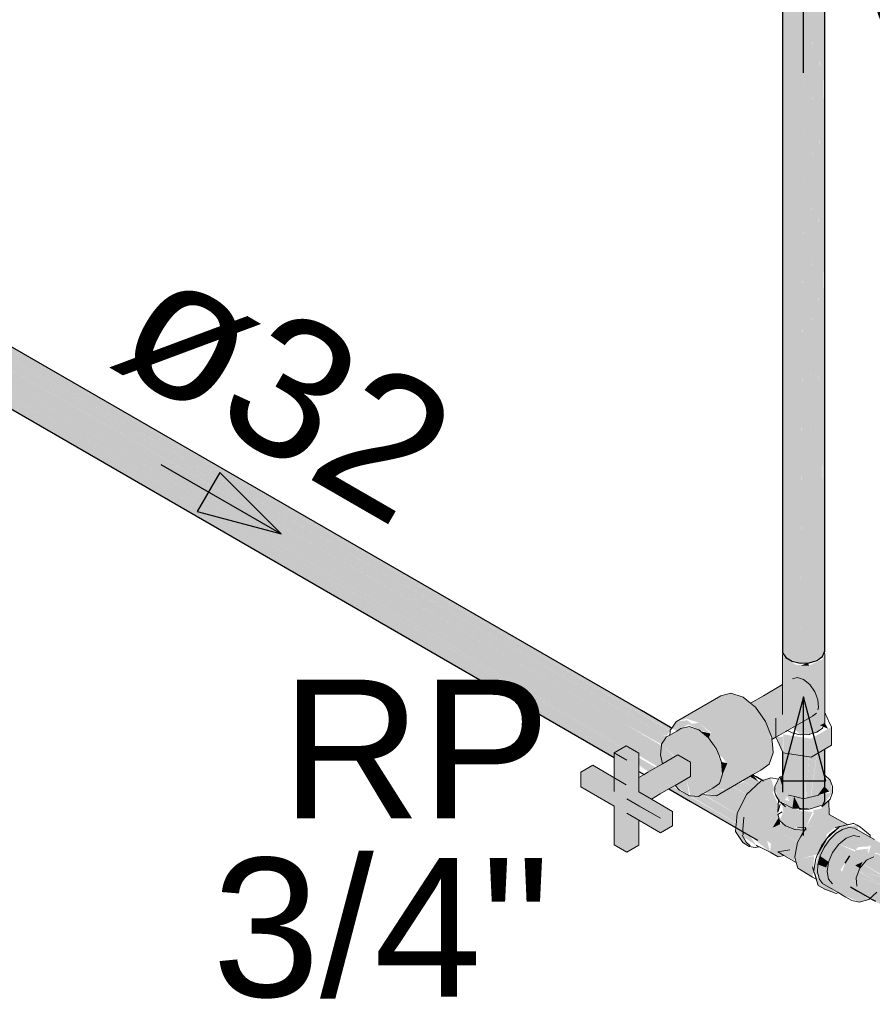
# Model space of a CAD drawing. Header units: millimetres. Extents: x 567 to 934, y -1 to 364.
# Tile 968 of 1056: x 738.24 to 739.47, y 195.12 to 196.54. Entities that reach past the tile are written whole.
import ezdxf

# ---------------------------------------------------------------- set-up
doc = ezdxf.new("R2010")
doc.units = ezdxf.units.MM
doc.header["$MEASUREMENT"] = 0
doc.linetypes.add('NULL', pattern=[0])
for name, color, linetype, lineweight in [('AF-Condutos', 140, 'Continuous', 25), ('AF-Conexões', 152, 'Continuous', 18), ('AF-Registro', 253, 'Continuous', 18), ('AF-Sentido conduto', 140, 'Continuous', 30), ('AF-Textos conduto', 7, 'Continuous', 9), ('Textos', 7, 'Continuous', 9)]:
    doc.layers.add(name, color=color, linetype=linetype, lineweight=lineweight)
doc.styles.add('Arial', font='arial.ttf')

msp = doc.modelspace()

# ---------------------------------------------------------------- hatches: boundary and pattern name
at = {"layer": 'AF-Condutos', "linetype": 'Continuous'}
for points in [[(739.3899, 195.6623), (739.3897, 197.4884), (739.3789, 195.7024), (739.3783, 197.4851), (739.3656, 195.6092), (739.3783, 195.6096), (739.3977, 195.6186), (739.3977, 197.4941)], [(739.3977, 195.6186), (739.401, 195.6257), (739.401, 197.5012)], [(739.3447, 195.617), (739.3656, 195.6092), (739.3677, 195.9239), (739.3656, 197.4847), (739.3548, 195.7813), (739.3537, 197.4873), (739.345, 195.6732), (739.3447, 197.4925), (739.3401, 195.6239)], [(739.3401, 197.4861), (739.3401, 195.6239), (739.3447, 197.4832)], [(739.3447, 197.483), (739.345, 195.6732), (739.3537, 197.4801)], [(739.3537, 197.4798), (739.3548, 195.7813), (739.3656, 197.478)], [(739.3896, 197.4799), (739.3783, 197.479), (739.3789, 195.7024)], [(739.3976, 197.4831), (739.3897, 197.4812), (739.3899, 195.6623)], [(739.4009, 197.4857), (739.3977, 197.4843), (739.3977, 195.6337)], [(739.3656, 197.4781), (739.3677, 195.9239), (739.3783, 197.4779)], [(737.8114, 196.272), (739.1645, 195.491), (738.2571, 196.0149), (739.1654, 195.491), (737.8376, 196.2632), (739.1654, 195.4912), (737.8395, 196.2648), (739.1655, 195.4919), (737.8461, 196.2685), (737.8426, 196.2673), (737.8224, 196.2825)], [(737.8317, 196.286), (737.843, 196.2824), (739.1167, 195.5471), (739.1781, 195.5119), (737.877, 196.2651)], [(737.8422, 196.2829), (737.8391, 196.2729), (737.8976, 196.2391), (739.1771, 195.5015), (737.8776, 196.2621), (739.1165, 195.5471), (737.8769, 196.2628)], [(737.8391, 196.2727), (739.1643, 195.4926), (739.1729, 195.5027)], [(737.8391, 196.2727), (739.177, 195.5004), (737.8464, 196.2686)], [(738.6121, 195.8407), (737.8485, 196.2816), (739.3348, 195.4211)], [(737.8644, 196.2749), (737.8485, 196.2816), (738.6121, 195.8407)], [(737.8486, 196.2841), (737.8686, 196.2725), (739.1365, 195.5405)], [(737.8191, 196.2675), (737.8114, 196.272), (737.8029, 196.2582), (737.8248, 196.2453), (739.1155, 195.5003), (737.812, 196.2529)], [(737.8114, 196.272), (737.8333, 196.2592), (739.0954, 195.5307)], [(737.8313, 196.2603), (737.8191, 196.2675), (737.8124, 196.2527), (739.1653, 195.4716), (739.1653, 195.4903)], [(737.8376, 196.2632), (739.1155, 195.52), (739.1654, 195.4912)], [(737.8395, 196.2648), (739.1155, 195.5203), (739.1655, 195.4919)], [(737.8686, 196.2725), (739.178, 195.5122), (739.1802, 195.5153)], [(737.8776, 196.2621), (739.1725, 195.5042), (739.178, 195.5116)], [(739.1155, 195.4862), (739.1599, 195.4598), (739.1664, 195.4635), (739.1653, 195.4716), (737.8248, 196.2453), (739.1111, 195.4876)], [(737.8367, 196.2575), (739.1155, 195.5191), (739.1654, 195.4905)], [(737.8171, 196.2323), (739.0992, 195.4807), (739.1091, 195.4864)], [(737.821, 196.2301), (737.8171, 196.2323), (739.1155, 195.4828)], [(737.8297, 196.2424), (737.821, 196.2301), (739.1155, 195.4849)], [(737.821, 196.2301), (739.1091, 195.4865), (739.111, 195.4875)], [(737.8976, 196.2391), (739.1652, 195.5072), (739.1739, 195.5033)], [(738.8662, 195.6086), (737.8055, 196.221), (739.3038, 195.354)], [(737.8115, 196.2176), (738.8662, 195.6086), (737.8403, 196.2055), (739.0975, 195.4799), (738.3144, 195.9323), (739.1901, 195.4274), (737.8248, 196.2277), (737.808, 196.2247)], [(737.8149, 196.2136), (739.0975, 195.4731), (737.8434, 196.1973), (739.0975, 195.4733), (739.0975, 195.4734), (737.8402, 196.2009)], [(737.8403, 196.2055), (739.0975, 195.474), (739.0976, 195.4798)], [(737.8434, 196.1973), (739.0975, 195.4732), (739.0975, 195.4733)], [(737.8434, 196.1973), (739.0975, 195.4731), (739.0975, 195.4732)], [(738.2571, 196.0149), (739.1155, 195.5193), (739.1654, 195.491)], [(738.3144, 195.9323), (739.0976, 195.4798), (739.0984, 195.4803)], [(739.3401, 195.4307), (739.3543, 195.4004), (739.3655, 195.476), (739.341, 195.4798)], [(739.3783, 195.3989), (739.3894, 195.4784), (739.3784, 195.474)], [(739.3897, 195.4785), (739.3812, 195.4162), (739.3897, 195.4022)], [(739.401, 195.4103), (739.401, 195.4851), (739.3899, 195.4787), (739.3897, 195.4182), (739.3967, 195.4199)], [(739.1328, 195.4622), (739.1473, 195.4525), (739.1576, 195.4584), (739.1328, 195.4728)], [(739.3687, 195.414), (739.3656, 195.4764), (739.3567, 195.4169), (739.3656, 195.3995)], [(739.3687, 195.414), (739.3779, 195.4741), (739.3656, 195.476)], [(739.3745, 195.4126), (739.3783, 195.4768), (739.3734, 195.4445)], [(739.3746, 195.4146), (739.3783, 195.4117), (739.3783, 195.4741)], [(739.285, 195.4381), (739.2682, 195.4315), (739.2883, 195.4197), (739.2992, 195.4298)], [(739.2924, 195.4454), (739.2826, 195.4398), (739.2994, 195.4299), (739.3071, 195.4371)], [(739.2968, 195.4479), (739.2927, 195.4456), (739.3061, 195.4378)], [(739.3734, 195.4129), (739.3734, 195.4445), (739.3687, 195.414)], [(739.1768, 195.4279), (739.2728, 195.372), (739.2733, 195.3782), (739.1821, 195.431)], [(739.225, 195.4204), (739.2741, 195.3915), (739.2808, 195.4049), (739.2515, 195.4218), (739.2447, 195.4179)], [(739.2515, 195.4218), (739.2809, 195.405), (739.2881, 195.4195), (739.2678, 195.4312)], [(739.2073, 195.4173), (739.2734, 195.3786), (739.2744, 195.391), (739.2242, 195.42)], [(739.3652, 195.3995), (739.3567, 195.4169), (739.3543, 195.4004)], [(739.4451, 195.3394), (739.4424, 195.3306), (739.4535, 195.3214), (739.4898, 195.3), (740.8408, 194.5205), (739.49, 195.3004), (739.4945, 195.3104), (740.7956, 194.5597), (739.4943, 195.311), (740.8566, 194.5253), (739.4952, 195.3195), (740.8573, 194.5333), (739.4952, 195.3197), (740.8573, 194.5334), (739.4954, 195.3212), (740.8574, 194.5336), (739.5056, 195.3174), (740.8577, 194.5369), (739.4786, 195.3331)], [(739.4365, 195.3312), (739.4298, 195.3204), (739.4483, 195.3097), (739.4894, 195.2991)], [(739.438, 195.2863), (740.7809, 194.5116), (740.7809, 194.5116), (739.476, 195.2695), (740.7956, 194.5078), (739.476, 195.2696), (740.7956, 194.509), (739.4796, 195.2776), (740.7956, 194.5182), (739.4798, 195.2779), (740.7956, 194.5197), (740.8434, 194.4917), (740.8446, 194.5049), (739.4944, 195.2972), (739.4499, 195.3093), (739.4839, 195.2887), (739.4262, 195.3088), (739.4397, 195.294)], [(739.4313, 195.307), (739.4827, 195.2894), (739.4453, 195.3114)]]:
    msp.add_hatch(color=151, dxfattribs=at).paths.add_polyline_path(points)
at = {"layer": 'AF-Conexões', "linetype": 'Continuous'}
for points in [[(739.2897, 195.3473), (739.2833, 195.3585), (739.3018, 195.3464), (739.2931, 195.3602), (739.3221, 195.3366), (739.3177, 195.3529), (739.3568, 195.3253), (739.3582, 195.3323), (739.3256, 195.3716), (739.3332, 195.3842), (739.3335, 195.3943), (739.3067, 195.4075), (739.3287, 195.4257), (739.3231, 195.4437), (739.3113, 195.4396), (739.2882, 195.4196), (739.2745, 195.3924), (739.2724, 195.3663)], [(739.3358, 195.4446), (739.3287, 195.4313), (739.3342, 195.4124), (739.3538, 195.4007), (739.3545, 195.4091), (739.3431, 195.412), (739.3467, 195.4158)], [(739.3358, 195.4446), (739.3398, 195.4313), (739.3401, 195.4443)], [(739.4089, 195.4221), (739.3545, 195.4091), (739.3548, 195.4002), (739.376, 195.3988), (739.3984, 195.4048), (739.412, 195.4223), (739.4089, 195.4405), (739.392, 195.4438)], [(739.3249, 195.4243), (739.3067, 195.4075), (739.3339, 195.4054)], [(739.4073, 195.4239), (739.401, 195.4313), (739.392, 195.4188)], [(739.3067, 195.4075), (739.3326, 195.3948), (739.3366, 195.4052)], [(739.3576, 195.3293), (739.3632, 195.3261), (739.3905, 195.3333), (739.4037, 195.3563), (739.4033, 195.3617), (739.3855, 195.377), (739.3748, 195.372), (739.3706, 195.394), (739.3391, 195.4078), (739.3442, 195.3742), (739.3576, 195.3692), (739.3595, 195.3731), (739.3716, 195.3681), (739.3617, 195.3505)], [(739.3514, 195.415), (739.3541, 195.4097), (739.3704, 195.4136)], [(739.4042, 195.3878), (739.4065, 195.4111), (739.3965, 195.4016), (739.3965, 195.383), (739.4159, 195.3718), (739.434, 195.3759)], [(739.4042, 195.3878), (739.434, 195.3759), (739.4073, 195.3909), (739.4065, 195.4111)], [(739.3442, 195.4016), (739.3357, 195.3819), (739.3442, 195.3742)], [(739.3737, 195.372), (739.3833, 195.3943), (739.369, 195.3961)], [(739.4159, 195.3718), (739.3965, 195.383), (739.3965, 195.3996), (739.3845, 195.397), (739.3855, 195.377), (739.4138, 195.3702)], [(739.3346, 195.3865), (739.3256, 195.3716), (739.3368, 195.377)], [(739.3396, 195.3783), (739.3256, 195.3716), (739.3618, 195.3507), (739.3715, 195.368)], [(739.3738, 195.372), (739.3855, 195.377), (739.3848, 195.3917)], [(739.2724, 195.3663), (739.2826, 195.3502), (739.2921, 195.3447)], [(739.3617, 195.3505), (739.3256, 195.3716), (739.3582, 195.3323)], [(739.4176, 195.2768), (739.408, 195.2853), (739.4123, 195.2908), (739.4063, 195.2977), (739.4028, 195.2883), (739.4063, 195.3222), (739.4176, 195.3563), (739.4425, 195.3605), (739.4515, 195.3587), (739.4475, 195.3754), (739.4251, 195.3732), (739.396, 195.3455), (739.3854, 195.3106), (739.4009, 195.283)], [(739.3855, 195.377), (739.4033, 195.3617), (739.4138, 195.3702)], [(739.4961, 195.3288), (739.4852, 195.3407), (739.487, 195.3464), (739.4439, 195.3711), (739.4356, 195.372), (739.4167, 195.3632), (739.4629, 195.3446), (739.4676, 195.3463), (739.461, 195.3249), (739.4744, 195.3355)], [(739.4647, 195.2681), (739.4557, 195.2761), (739.4344, 195.3029), (739.4514, 195.3135), (739.4415, 195.3192), (739.4639, 195.3416), (739.4449, 195.3393), (739.4507, 195.3343), (739.4077, 195.3543), (739.3942, 195.331), (739.4307, 195.3219), (739.4262, 195.3088), (739.4063, 195.3225), (739.4049, 195.3136), (739.391, 195.3187), (739.3905, 195.3073), (739.3978, 195.2913), (739.4204, 195.2781), (739.4507, 195.2645)], [(739.4263, 195.3551), (739.4167, 195.3632), (739.4077, 195.3543), (739.4211, 195.3481)], [(739.4319, 195.3568), (739.4176, 195.3563), (739.4123, 195.3361), (739.4213, 195.3482)], [(739.4167, 195.3632), (739.4449, 195.3393), (739.4498, 195.3439), (739.4629, 195.3446)], [(739.4449, 195.3393), (739.428, 195.3536), (739.4211, 195.3481)], [(739.3505, 195.3398), (739.3331, 195.3368), (739.3592, 195.3236), (739.3234, 195.3492), (739.3221, 195.3366), (739.3339, 195.3296)], [(739.4642, 195.3414), (739.4415, 195.3192), (739.4545, 195.3219)], [(739.4642, 195.3414), (739.4514, 195.3135), (739.461, 195.3249)], [(739.3622, 195.3132), (739.3834, 195.3005), (739.3856, 195.331), (739.3632, 195.3262), (739.3576, 195.3293)], [(739.4063, 195.3225), (739.3942, 195.331), (739.391, 195.3187), (739.4029, 195.3144)], [(739.3942, 195.331), (739.4236, 195.3104), (739.4307, 195.3219)], [(739.4514, 195.3135), (739.4555, 195.3224), (739.4447, 195.3174)], [(739.4463, 195.2995), (739.4514, 195.3135), (739.4344, 195.3029), (739.4474, 195.2876)], [(739.3871, 195.3043), (739.391, 195.2899), (739.4009, 195.283)]]:
    msp.add_hatch(color=161, dxfattribs=at).paths.add_polyline_path(points)
at = {"layer": 'AF-Registro', "linetype": 'Continuous'}
for points in [[(739.3783, 195.6056), (739.3589, 195.6067), (739.3401, 195.6199), (739.3401, 195.5352), (739.3656, 195.5499), (739.3706, 195.5448), (739.3679, 195.5239), (739.3547, 195.5163), (739.3656, 195.5058), (739.3897, 195.5095), (739.401, 195.5223), (739.401, 195.6218), (739.3977, 195.6147)], [(739.3765, 195.6095), (739.3656, 195.6052), (739.3783, 195.6056)], [(739.3401, 195.5777), (739.2939, 195.5514), (739.2981, 195.5496), (739.3247, 195.4998), (739.3891, 195.5369), (739.391, 195.5561), (739.3792, 195.578), (739.3616, 195.5882)], [(739.3088, 195.4549), (739.3209, 195.4634), (739.3264, 195.4799), (739.3254, 195.492), (739.3155, 195.5249), (739.301, 195.5455), (739.2834, 195.56), (739.2657, 195.5659), (739.2512, 195.5621), (739.1871, 195.5251), (739.2017, 195.5289), (739.2193, 195.523), (739.2369, 195.5085), (739.2334, 195.5014), (739.245, 195.4849), (739.2382, 195.4818), (739.2535, 195.473), (739.2591, 195.465), (739.2493, 195.4357), (739.2396, 195.4289), (739.2557, 195.4265), (739.2447, 195.4179)], [(739.1874, 195.5111), (739.1935, 195.5147), (739.2117, 195.4971), (739.1953, 195.5157), (739.2042, 195.5208), (739.2193, 195.513), (739.2269, 195.4883), (739.2216, 195.5122), (739.2363, 195.5074), (739.2193, 195.523), (739.2091, 195.5214), (739.2028, 195.5266), (739.1871, 195.5251), (739.1802, 195.5153)], [(739.3355, 195.5052), (739.3302, 195.5295), (739.3302, 195.503)], [(739.401, 195.5226), (739.3941, 195.5196), (739.4057, 195.5143)], [(739.2073, 195.4176), (739.2189, 195.4169), (739.2493, 195.4357), (739.2537, 195.449), (739.2522, 195.4664), (739.2334, 195.5014), (739.2193, 195.513), (739.2052, 195.5177), (739.1935, 195.5147), (739.1774, 195.5054), (739.1655, 195.4924), (739.1848, 195.4741), (739.1889, 195.4765), (739.2073, 195.4663), (739.2016, 195.4422)], [(739.2219, 195.5108), (739.2334, 195.5014), (739.2363, 195.5074)], [(739.4106, 195.4906), (739.3812, 195.5001), (739.341, 195.5063), (739.341, 195.4798), (739.3812, 195.4736)], [(739.3789, 195.5064), (739.3568, 195.5141), (739.3709, 195.506)], [(739.3812, 195.5001), (739.4106, 195.4906), (739.4106, 195.5171)], [(739.164, 195.4767), (739.1671, 195.4639), (739.1842, 195.4738), (739.1655, 195.4924)], [(739.3305, 195.5024), (739.3401, 195.4816), (739.341, 195.503)], [(739.1328, 195.4233), (739.1328, 195.4793), (739.1148, 195.4897), (739.0975, 195.4797), (739.1155, 195.4693), (739.1155, 195.4133), (739.164, 195.3853), (739.164, 195.3645), (739.1813, 195.3745), (739.1813, 195.3953)], [(739.1155, 195.4133), (739.1155, 195.4693), (739.0975, 195.4797), (739.0975, 195.4437)], [(739.2073, 195.4455), (739.2073, 195.4663), (739.1893, 195.4767), (739.1328, 195.4441), (739.1328, 195.4233), (739.1509, 195.4129)], [(739.2522, 195.4664), (739.2537, 195.449), (739.2605, 195.4647)], [(739.0975, 195.4237), (739.1148, 195.4337), (739.0663, 195.4617), (739.049, 195.4517)], [(739.0975, 195.4029), (739.0975, 195.3469), (739.1155, 195.3365), (739.1155, 195.3925), (739.164, 195.3645), (739.164, 195.3853), (739.1155, 195.4133), (739.0975, 195.4437), (739.0975, 195.4237), (739.049, 195.4517), (739.049, 195.4309)], [(739.2057, 195.4177), (739.2016, 195.4422), (739.1852, 195.4327)], [(739.2278, 195.4221), (739.2433, 195.418), (739.2557, 195.4256), (739.2396, 195.4289)], [(739.1155, 195.3365), (739.1328, 195.4025), (739.1155, 195.3925)], [(739.1283, 195.3852), (739.1155, 195.3365), (739.1328, 195.3465), (739.1328, 195.3825)]]:
    msp.add_hatch(color=254, dxfattribs=at).paths.add_polyline_path(points)

# ---------------------------------------------------------------- linework, layer by layer
at = {"layer": 'AF-Condutos'}
for p, q in [((739.401, 195.6257), (739.401, 197.5012)), ((739.3401, 197.4861), (739.3401, 195.6239)), ((739.1365, 195.5405), (737.8684, 196.2726)), ((737.8436, 196.1971), (739.0975, 195.4731)), ((739.3401, 195.6239), (739.3405, 195.6234)), ((739.3405, 195.6234), (739.3447, 195.617)), ((739.3977, 195.6186), (739.4003, 195.6243)), ((739.4003, 195.6243), (739.401, 195.6257)), ((739.3447, 195.617), (739.3537, 195.6118)), ((739.3537, 195.6118), (739.3656, 195.6092)), ((739.3656, 195.6092), (739.3783, 195.6096)), ((739.3783, 195.6096), (739.3897, 195.6129)), ((739.3897, 195.6129), (739.3977, 195.6186)), ((739.1785, 195.5163), (739.1365, 195.5405)), ((739.1802, 195.5153), (739.1785, 195.5163)), ((739.3401, 195.4816), (739.3401, 195.48)), ((739.3401, 195.48), (739.3401, 195.4467)), ((739.401, 195.4473), (739.401, 195.4851)), ((739.1328, 195.4527), (739.1403, 195.4484)), ((739.3021, 195.4449), (739.2968, 195.4479)), ((739.3126, 195.4388), (739.3021, 195.4449)), ((739.3401, 195.4467), (739.3401, 195.4307)), ((739.401, 195.4312), (739.401, 195.4473)), ((739.1763, 195.4276), (739.2073, 195.4097)), ((739.3401, 195.4307), (739.3401, 195.4229)), ((739.401, 195.4103), (739.401, 195.4312)), ((739.2073, 195.4097), (739.3038, 195.354)), ((739.3984, 195.4048), (739.401, 195.4103)), ((739.4365, 195.3312), (739.4298, 195.3204)), ((739.438, 195.2863), (739.4484, 195.2803)), ((739.4484, 195.2803), (739.4665, 195.2699)), ((739.4665, 195.2699), (739.4676, 195.2692)), ((739.4676, 195.2692), (739.4739, 195.2656))]:
    msp.add_line(p, q, dxfattribs=at)
at = {"layer": 'AF-Conexões'}
for p, q in [((739.3089, 195.4388), (739.2882, 195.4196)), ((739.3113, 195.4396), (739.3089, 195.4388)), ((739.3231, 195.4437), (739.3113, 195.4396)), ((739.3342, 195.4416), (739.3231, 195.4437)), ((739.3342, 195.4416), (739.3287, 195.4313)), ((739.3358, 195.4446), (739.3342, 195.4416)), ((739.3401, 195.4467), (739.3358, 195.4446)), ((739.4089, 195.4405), (739.401, 195.4473)), ((739.412, 195.4313), (739.4089, 195.4405)), ((739.3287, 195.4313), (739.3287, 195.4295)), ((739.3287, 195.4295), (739.3287, 195.429)), ((739.3287, 195.429), (739.3287, 195.4239)), ((739.3287, 195.4239), (739.3287, 195.4223)), ((739.3287, 195.4223), (739.33, 195.42)), ((739.3401, 195.4307), (739.3398, 195.4313)), ((739.401, 195.4313), (739.392, 195.4188)), ((739.4089, 195.4131), (739.412, 195.4223)), ((739.412, 195.4223), (739.412, 195.4313)), ((739.2882, 195.4196), (739.2745, 195.3924)), ((739.33, 195.42), (739.3302, 195.4182)), ((739.33, 195.42), (739.3342, 195.4124)), ((739.3302, 195.4182), (739.3334, 195.4133)), ((739.3334, 195.4133), (739.3341, 195.4122)), ((739.3341, 195.4122), (739.3338, 195.4022)), ((739.3341, 195.4122), (739.335, 195.4108)), ((739.3342, 195.4124), (739.3351, 195.4108)), ((739.335, 195.4108), (739.3358, 195.4095)), ((739.3358, 195.4095), (739.3351, 195.4108)), ((739.3351, 195.4108), (739.3358, 195.4095)), ((739.3378, 195.4085), (739.3358, 195.4095)), ((739.3358, 195.4095), (739.3384, 195.4071)), ((739.3358, 195.4095), (739.3379, 195.4084)), ((739.3379, 195.4084), (739.3391, 195.4078)), ((739.3384, 195.4071), (739.3442, 195.4016)), ((739.3442, 195.4016), (739.3388, 195.4075)), ((739.3391, 195.4078), (739.3401, 195.4073)), ((739.3401, 195.4073), (739.3414, 195.4067)), ((739.3414, 195.4067), (739.3545, 195.4001)), ((739.3577, 195.4166), (739.3487, 195.4188)), ((739.3704, 195.4136), (739.3577, 195.4166)), ((739.392, 195.4188), (739.3704, 195.4136)), ((739.3965, 195.4016), (739.4066, 195.4112)), ((739.4066, 195.4112), (739.3998, 195.4053)), ((739.401, 195.4062), (739.4055, 195.4102)), ((739.4055, 195.4102), (739.4067, 195.4112)), ((739.4067, 195.4112), (739.4089, 195.4131)), ((739.4073, 195.3909), (739.4067, 195.4112)), ((739.2745, 195.3924), (739.2732, 195.376)), ((739.3335, 195.3943), (739.3366, 195.4052)), ((739.3338, 195.4022), (739.3335, 195.3943)), ((739.3394, 195.3947), (739.3335, 195.391)), ((739.3545, 195.4001), (739.376, 195.3988)), ((739.3785, 195.3987), (739.3548, 195.4002)), ((739.3734, 195.3988), (739.364, 195.3987)), ((739.364, 195.3987), (739.3785, 195.3987)), ((739.376, 195.3988), (739.3779, 195.3987)), ((739.3779, 195.3987), (739.3785, 195.3987)), ((739.3785, 195.3987), (739.3984, 195.4048)), ((739.4003, 195.4057), (739.3965, 195.4016)), ((739.3998, 195.4053), (739.3984, 195.4048)), ((739.3984, 195.4048), (739.3998, 195.4053)), ((739.3998, 195.4053), (739.4003, 195.4057)), ((739.4003, 195.4057), (739.401, 195.4062)), ((739.284, 195.3869), (739.2827, 195.3691)), ((739.3335, 195.391), (739.3346, 195.3864)), ((739.3346, 195.3864), (739.3357, 195.3819)), ((739.3357, 195.3819), (739.3442, 195.3742)), ((739.434, 195.3759), (739.4073, 195.3909)), ((739.2728, 195.3719), (739.2724, 195.3663)), ((739.2724, 195.3663), (739.2826, 195.3502)), ((739.2729, 195.3728), (739.2728, 195.3719)), ((739.2732, 195.376), (739.2729, 195.3728)), ((739.2827, 195.3691), (739.283, 195.366)), ((739.283, 195.366), (739.2834, 195.3613)), ((739.2834, 195.3613), (739.2835, 195.3657)), ((739.3442, 195.3742), (739.3576, 195.3692)), ((739.3576, 195.3692), (739.3716, 195.3681)), ((739.3734, 195.372), (739.3618, 195.3723)), ((739.3716, 195.3681), (739.3665, 195.3591)), ((739.3734, 195.3713), (739.3716, 195.3681)), ((739.3734, 195.368), (739.3734, 195.3713)), ((739.4037, 195.3563), (739.4218, 195.3723)), ((739.4125, 195.3653), (739.4081, 195.3618)), ((739.4209, 195.3721), (739.4125, 195.3653)), ((739.4159, 195.3718), (739.434, 195.3759)), ((739.4219, 195.3732), (739.4159, 195.3718)), ((739.4263, 195.3693), (739.4167, 195.3632)), ((739.4223, 195.3733), (739.4209, 195.3721)), ((739.4399, 195.3772), (739.4219, 195.3732)), ((739.423, 195.3734), (739.4223, 195.3733)), ((739.4414, 195.3776), (739.423, 195.3734)), ((739.4356, 195.372), (739.4263, 195.3693)), ((739.4439, 195.3711), (739.4356, 195.372)), ((739.443, 195.378), (739.4414, 195.3776)), ((739.4475, 195.3754), (739.443, 195.378)), ((739.4665, 195.3581), (739.4439, 195.3711)), ((739.4526, 195.3725), (739.4475, 195.3754)), ((739.4559, 195.3697), (739.4526, 195.3725)), ((739.4663, 195.3611), (739.4559, 195.3697)), ((739.2819, 195.3608), (739.2876, 195.351)), ((739.2826, 195.3502), (739.2921, 195.3447)), ((739.2876, 195.351), (739.2933, 195.3456)), ((739.3617, 195.3505), (739.3582, 195.3327)), ((739.3665, 195.3591), (739.3617, 195.3505)), ((739.3905, 195.3333), (739.4037, 195.3563)), ((739.4037, 195.3563), (739.396, 195.3455)), ((739.4077, 195.3543), (739.4, 195.3432)), ((739.4081, 195.3618), (739.4037, 195.3563)), ((739.4167, 195.3632), (739.4077, 195.3543)), ((739.4213, 195.3482), (739.4319, 195.3568)), ((739.4319, 195.3568), (739.4425, 195.3605)), ((739.4425, 195.3605), (739.4515, 195.3587)), ((739.4665, 195.3581), (739.4663, 195.3611)), ((739.4727, 195.3546), (739.4665, 195.3581)), ((739.2921, 195.3447), (739.3008, 195.3433)), ((739.3008, 195.3433), (739.3063, 195.3441)), ((739.3018, 195.3464), (739.3051, 195.3448)), ((739.3051, 195.3448), (739.3065, 195.3441)), ((739.3063, 195.3441), (739.3065, 195.3441)), ((739.3063, 195.3441), (739.3066, 195.3441)), ((739.3065, 195.3441), (739.3066, 195.3441)), ((739.3066, 195.3441), (739.3221, 195.3366)), ((739.3221, 195.3366), (739.3339, 195.3296)), ((739.3505, 195.3398), (739.3331, 195.3368)), ((739.3331, 195.3368), (739.342, 195.3317)), ((739.396, 195.3455), (739.3905, 195.3333)), ((739.4, 195.3432), (739.3942, 195.331)), ((739.4063, 195.3222), (739.4123, 195.3361)), ((739.4123, 195.3361), (739.4213, 195.3482)), ((739.3339, 195.3296), (739.342, 195.3317)), ((739.342, 195.3317), (739.3598, 195.3214)), ((739.3582, 195.3327), (739.3576, 195.3293)), ((739.3576, 195.3293), (739.3598, 195.3214)), ((739.3598, 195.3214), (739.3622, 195.3132)), ((739.3879, 195.3269), (739.3854, 195.3106)), ((739.3905, 195.3333), (739.3879, 195.3269)), ((739.3942, 195.331), (739.391, 195.3187)), ((739.4042, 195.3088), (739.4063, 195.3222)), ((739.4514, 195.3135), (739.461, 195.3249)), ((739.461, 195.3249), (739.4692, 195.3287)), ((739.4692, 195.3287), (739.4718, 195.3299)), ((739.3622, 195.3132), (739.3834, 195.3005)), ((739.3831, 195.3151), (739.3851, 195.3088)), ((739.3858, 195.3064), (739.3831, 195.3151)), ((739.3854, 195.3106), (739.3851, 195.3088)), ((739.3851, 195.3088), (739.3854, 195.3078)), ((739.3851, 195.3088), (739.3854, 195.3078)), ((739.3854, 195.3078), (739.3859, 195.3061)), ((739.391, 195.3187), (739.3905, 195.3073)), ((739.3905, 195.3073), (739.3917, 195.3028)), ((739.4063, 195.2977), (739.4042, 195.3088)), ((739.4463, 195.2995), (739.4514, 195.3135)), ((739.3834, 195.3005), (739.3886, 195.2973)), ((739.3859, 195.3061), (739.3858, 195.3064)), ((739.3859, 195.3061), (739.391, 195.2899)), ((739.3886, 195.2973), (739.3859, 195.3061)), ((739.3859, 195.3061), (739.386, 195.3061)), ((739.389, 195.2971), (739.3867, 195.3056)), ((739.3917, 195.3028), (739.3929, 195.2979)), ((739.3929, 195.2979), (739.3978, 195.2913)), ((739.4123, 195.2908), (739.4063, 195.2977)), ((739.4474, 195.2876), (739.4463, 195.2995)), ((739.391, 195.2899), (739.3914, 195.2885)), ((739.3914, 195.2885), (739.3915, 195.2884)), ((739.3915, 195.2884), (739.4009, 195.283)), ((739.3978, 195.2913), (739.4204, 195.2781)), ((739.4009, 195.283), (739.405, 195.2815)), ((739.405, 195.2815), (739.4176, 195.2768)), ((739.4647, 195.2681), (739.4758, 195.279)), ((739.4176, 195.2768), (739.4204, 195.2781)), ((739.4204, 195.2781), (739.4264, 195.2746)), ((739.4264, 195.2746), (739.4311, 195.2718)), ((739.4311, 195.2718), (739.4398, 195.2667)), ((739.4398, 195.2667), (739.4507, 195.2645)), ((739.4507, 195.2645), (739.4647, 195.2681))]:
    msp.add_line(p, q, dxfattribs=at)
at = {"layer": 'AF-Registro'}
for p, q in [((739.3405, 195.6234), (739.3401, 195.6199)), ((739.3401, 195.6199), (739.3401, 195.6101)), ((739.401, 195.6218), (739.4003, 195.6243)), ((739.401, 195.5704), (739.401, 195.6218)), ((739.3401, 195.6101), (739.3401, 195.5953)), ((739.3401, 195.5953), (739.3401, 195.5826)), ((739.3401, 195.5781), (739.3125, 195.5621)), ((739.3401, 195.5826), (739.3401, 195.5781)), ((739.3401, 195.5781), (739.3401, 195.5352)), ((739.3616, 195.5882), (739.3543, 195.5863)), ((739.3704, 195.5853), (739.3616, 195.5882)), ((739.3792, 195.578), (739.3704, 195.5853)), ((739.3865, 195.5677), (739.3792, 195.578)), ((739.2657, 195.5659), (739.2512, 195.5621)), ((739.2834, 195.56), (739.2657, 195.5659)), ((739.3883, 195.563), (739.3865, 195.5677)), ((739.391, 195.5561), (739.3883, 195.563)), ((739.401, 195.5401), (739.401, 195.5704)), ((739.2512, 195.5621), (739.1871, 195.5251)), ((739.2939, 195.5514), (739.2834, 195.56)), ((739.3125, 195.5621), (739.2939, 195.5514)), ((739.301, 195.5455), (739.2939, 195.5514)), ((739.3919, 195.5452), (739.391, 195.5561)), ((739.3155, 195.5249), (739.301, 195.5455)), ((739.3831, 195.5327), (739.3891, 195.5369)), ((739.3907, 195.5417), (739.3919, 195.5452)), ((739.401, 195.5378), (739.401, 195.5401)), ((739.401, 195.5223), (739.401, 195.5378)), ((739.4045, 195.5301), (739.401, 195.5378)), ((739.1863, 195.524), (739.1802, 195.5153)), ((739.1871, 195.5251), (739.1863, 195.524)), ((739.3245, 195.5017), (739.3155, 195.5249)), ((739.3302, 195.5295), (739.3302, 195.503)), ((739.3474, 195.5121), (739.3831, 195.5327)), ((739.3977, 195.5152), (739.401, 195.5223)), ((739.408, 195.5226), (739.4045, 195.5301)), ((739.4106, 195.5171), (739.408, 195.5226)), ((739.1874, 195.5111), (739.1774, 195.5054)), ((739.1779, 195.5099), (739.1774, 195.5054)), ((739.1781, 195.5123), (739.1779, 195.5106)), ((739.1779, 195.5106), (739.1779, 195.5099)), ((739.1802, 195.5153), (739.1781, 195.5123)), ((739.1935, 195.5147), (739.1874, 195.5111)), ((739.2052, 195.5177), (739.1935, 195.5147)), ((739.2193, 195.513), (739.2052, 195.5177)), ((739.2334, 195.5014), (739.2193, 195.513)), ((739.3349, 195.5049), (739.3446, 195.5105)), ((739.3446, 195.5105), (739.3474, 195.5121)), ((739.3474, 195.5121), (739.351, 195.51)), ((739.351, 195.51), (739.3537, 195.5084)), ((739.3537, 195.5084), (739.3656, 195.5058)), ((739.3656, 195.5058), (739.3783, 195.5062)), ((739.3783, 195.5062), (739.3789, 195.5064)), ((739.3789, 195.5064), (739.3897, 195.5095)), ((739.3897, 195.5095), (739.3977, 195.5152)), ((739.4106, 195.4906), (739.4106, 195.5171)), ((739.1655, 195.4924), (739.1654, 195.4906)), ((739.1727, 195.5027), (739.1655, 195.4924)), ((739.1774, 195.5054), (739.1727, 195.5027)), ((739.245, 195.4849), (739.2334, 195.5014)), ((739.3248, 195.499), (739.3245, 195.5017)), ((739.3248, 195.499), (739.3302, 195.5021)), ((739.3254, 195.492), (739.3248, 195.499)), ((739.3264, 195.4799), (739.3254, 195.492)), ((739.3302, 195.5021), (739.3305, 195.5023)), ((739.3305, 195.5023), (739.3349, 195.5049)), ((739.3305, 195.5023), (739.3329, 195.4973)), ((739.3329, 195.4973), (739.3401, 195.4816)), ((739.1148, 195.4897), (739.0975, 195.4797)), ((739.1155, 195.4693), (739.0975, 195.4797)), ((739.0975, 195.4797), (739.0975, 195.4731)), ((739.0975, 195.4797), (739.1155, 195.4693)), ((739.1328, 195.4793), (739.1148, 195.4897)), ((739.1328, 195.4527), (739.1328, 195.4793)), ((739.1654, 195.4906), (739.164, 195.4767)), ((739.2486, 195.4758), (739.245, 195.4849)), ((739.3209, 195.4634), (739.3264, 195.4799)), ((739.3401, 195.4816), (739.341, 195.4798)), ((739.341, 195.4798), (739.3812, 195.4736)), ((739.3812, 195.4736), (739.401, 195.4851)), ((739.401, 195.4851), (739.4106, 195.4906)), ((739.0975, 195.4731), (739.0975, 195.4437)), ((739.1671, 195.4639), (739.1626, 195.4613)), ((739.164, 195.4767), (739.1671, 195.4639)), ((739.1893, 195.4767), (739.1671, 195.4639)), ((739.2073, 195.4663), (739.1893, 195.4767)), ((739.2073, 195.4455), (739.2073, 195.4663)), ((739.2522, 195.4664), (739.2486, 195.4758)), ((739.2537, 195.449), (739.2522, 195.4664)), ((739.3088, 195.4549), (739.3209, 195.4634)), ((739.0663, 195.4617), (739.049, 195.4517)), ((739.049, 195.4517), (739.049, 195.4309)), ((739.1148, 195.4337), (739.0663, 195.4617)), ((739.1328, 195.4441), (739.1328, 195.4527)), ((739.146, 195.4517), (739.1403, 195.4484)), ((739.1626, 195.4613), (739.146, 195.4517)), ((739.2968, 195.4479), (739.3088, 195.4549)), ((739.0975, 195.4437), (739.0975, 195.4237)), ((739.1403, 195.4484), (739.1328, 195.4441)), ((739.1328, 195.4233), (739.1328, 195.4441)), ((739.1852, 195.4327), (739.2073, 195.4455)), ((739.2396, 195.4289), (739.2493, 195.4357)), ((739.2447, 195.4179), (739.2968, 195.4479)), ((739.2493, 195.4357), (739.2537, 195.449)), ((739.049, 195.4309), (739.0975, 195.4029)), ((739.1509, 195.4129), (739.1328, 195.4233)), ((739.1638, 195.4204), (739.1763, 195.4276)), ((739.1763, 195.4276), (739.1824, 195.4312)), ((739.1824, 195.4312), (739.1852, 195.4327)), ((739.1852, 195.4327), (739.1913, 195.4261)), ((739.1913, 195.4261), (739.2057, 195.4177)), ((739.2253, 195.4206), (739.2396, 195.4289)), ((739.1155, 195.4133), (739.1328, 195.4033)), ((739.1328, 195.4033), (739.1155, 195.4133)), ((739.1509, 195.4129), (739.1638, 195.4204)), ((739.1813, 195.3953), (739.1509, 195.4129)), ((739.2057, 195.4177), (739.2073, 195.4176)), ((739.2073, 195.4176), (739.2189, 195.4169)), ((739.2189, 195.4169), (739.2229, 195.4193)), ((739.2229, 195.4193), (739.2253, 195.4206)), ((739.2253, 195.4206), (739.2283, 195.4189)), ((739.2283, 195.4189), (739.2433, 195.418)), ((739.2433, 195.418), (739.2447, 195.4179)), ((739.0975, 195.4029), (739.0975, 195.3469)), ((739.1155, 195.3925), (739.1328, 195.3825)), ((739.1328, 195.4033), (739.1335, 195.4029)), ((739.164, 195.3853), (739.1328, 195.4033)), ((739.1335, 195.4029), (739.164, 195.3853)), ((739.1813, 195.3745), (739.1813, 195.3953)), ((739.1328, 195.3825), (739.164, 195.3645)), ((739.1328, 195.3465), (739.1328, 195.3825)), ((739.164, 195.3645), (739.1813, 195.3745)), ((739.0975, 195.3469), (739.1155, 195.3365)), ((739.1155, 195.3365), (739.1328, 195.3465))]:
    msp.add_line(p, q, dxfattribs=at)
at = {"layer": 'AF-Sentido conduto'}
for p, q in [((738.5286, 195.8837), (738.4962, 195.8276)), ((738.6169, 195.7953), (738.5286, 195.8837)), ((738.4962, 195.8276), (738.6169, 195.7953)), ((739.3704, 195.5603), (739.338, 195.4395)), ((739.4027, 195.4395), (739.3704, 195.5603)), ((739.338, 195.4395), (739.4027, 195.4395))]:
    msp.add_line(p, q, dxfattribs=at)
for points in [[(739.3704, 196.4603), (739.3704, 196.6603)], [(738.4437, 195.8953), (738.6169, 195.7953)], [(739.3704, 195.3603), (739.3704, 195.5603)]]:
    msp.add_lwpolyline(points, dxfattribs=at)

# ---------------------------------------------------------------- texts
at = {"layer": 'AF-Textos conduto', "linetype": 'NULL', "char_height": 0.2, "width": 0.962805, "attachment_point": 8, "line_spacing_factor": 0.6, "style": 'Arial'}
for s, insert, rotation in [('ø25', (739.6826, 196.5603), 90.0002), ('ø32', (738.5724, 195.918), 329.9999)]:
    msp.add_mtext(s, dxfattribs=dict(at, insert=insert, rotation=rotation))
at = {"layer": 'Textos', "linetype": 'NULL', "char_height": 0.2, "attachment_point": 9, "line_spacing_factor": 0.6, "style": 'Arial'}
for s, insert, width in [('RP', (739.0052, 195.3852), 0.776524), ('3/4"', (739.0052, 195.1252), 0.975)]:
    msp.add_mtext(s, dxfattribs=dict(at, insert=insert, width=width))

doc.saveas('drawing.dxf')
